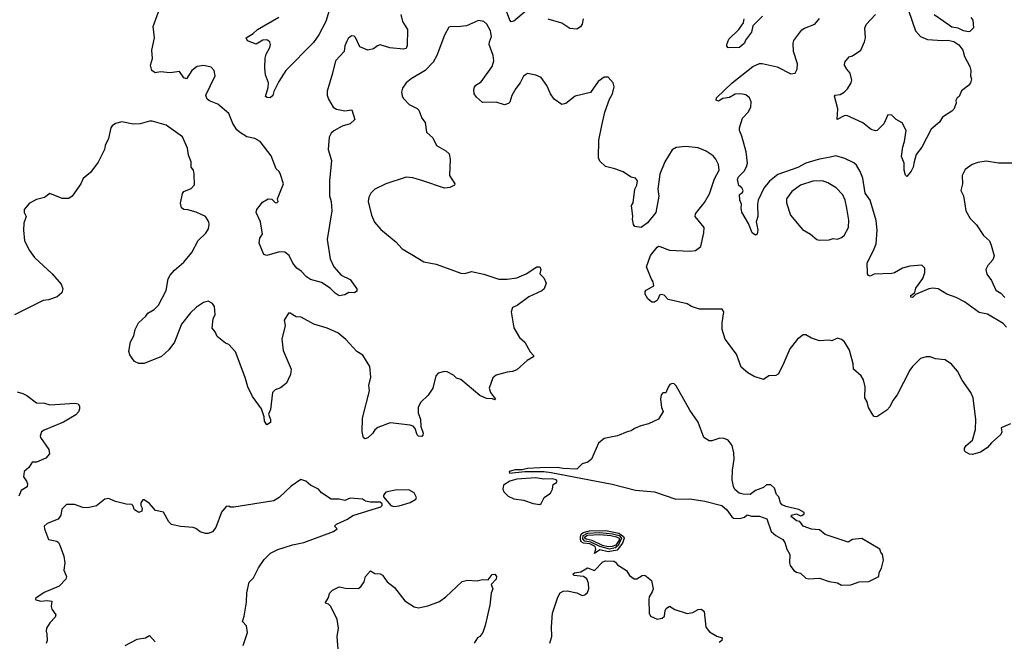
# Model space of a CAD drawing. Extents: x 2133489 to 2292442, y 756223 to 916462.
# Tile 424 of 463: x 2258173 to 2265389, y 853310 to 857868. Entities that reach past the tile are written whole.
import ezdxf

# ---------------------------------------------------------------- set-up
doc = ezdxf.new("R2010")
doc.units = 0

msp = doc.modelspace()

# ---------------------------------------------------------------- linework, layer by layer
at = {"layer": '0CON20XD'}
for points in [[(2260440, 857935), (2260415.9, 857855), (2260365, 857755.5), (2260325, 857699.1), (2260122.5, 857495), (2260072, 857415), (2260035, 857340), (2260027.5, 857312.5), (2260007.5, 857295), (2259985.9, 857295.9), (2259974, 857305), (2259995, 857370), (2259996.2, 857405), (2259975, 857462.5), (2259970, 857515), (2259970.8, 857585), (2259978.8, 857615), (2260007, 857663), (2260010.8, 857685), (2260006.2, 857706.2), (2259985, 857718.8), (2259955, 857716.6), (2259905, 857687.5), (2259842.7, 857712.7), (2259833.3, 857735), (2259884.6, 857765.4), (2259915, 857795.5), (2260072.9, 857885)], [(2261885, 857932.7), (2261795, 857856.9), (2261775, 857850.8), (2261764.1, 857864.1), (2261740.7, 857930.7)], [(2264686.9, 857935), (2264736.6, 857786.6), (2264775, 857744.2), (2264825, 857721.9), (2264935, 857714), (2264975, 857718), (2265017.9, 857707.9), (2265055, 857682), (2265084.3, 857645), (2265097.5, 857597.5), (2265136.2, 857525), (2265143.3, 857495), (2265140, 857455), (2265147.5, 857435), (2265140, 857405), (2265126.7, 857385), (2265073.6, 857346.4), (2265057.5, 857305), (2265042.5, 857295), (2265033.3, 857275), (2265036.7, 857255), (2265018.8, 857211.2), (2265004.1, 857195.9), (2264936.1, 857153.9), (2264913.3, 857115), (2264852.5, 857065), (2264785, 856932.5), (2264741.7, 856878.3), (2264728, 856825), (2264720, 856785), (2264705, 856756.7), (2264675, 856717.5), (2264665, 856727.5), (2264654.4, 856765), (2264654.4, 856814.4), (2264635.6, 856865), (2264643.8, 856936.2), (2264656.1, 856973.9), (2264669.2, 857055), (2264641.2, 857111.2), (2264595, 857136.7), (2264565, 857167.5), (2264535, 857170), (2264506.7, 857105), (2264457.5, 857055), (2264445, 857052), (2264411.7, 857061.7), (2264352.2, 857112.2), (2264235, 857166.2), (2264215, 857162), (2264162.5, 857135), (2264168.8, 857215), (2264143.6, 857306.4), (2264150, 857315), (2264185, 857318.8), (2264215, 857336.2), (2264238.8, 857361.2), (2264265.7, 857404.3), (2264271.2, 857425), (2264260, 857475), (2264233.3, 857505), (2264217.5, 857535), (2264220, 857555), (2264252.5, 857595), (2264275, 857603.3), (2264336.7, 857645), (2264363.6, 857706.4), (2264370.6, 857735), (2264367.1, 857805), (2264375, 857833.3), (2264445.3, 857904.7)], [(2265433.8, 854905), (2265366.7, 854875), (2265369.2, 854845), (2265364, 854825), (2265294.2, 854765), (2265261.7, 854728.3), (2265214.5, 854695.5), (2265155, 854680.5), (2265132.8, 854682.8), (2265105.4, 854695.4), (2265095.6, 854705.6), (2265096.9, 854725), (2265109.2, 854745), (2265155.5, 854784.5), (2265177.5, 854862.5), (2265180, 854935), (2265161.1, 855095), (2265143.1, 855135), (2265080.8, 855225), (2265045, 855290), (2265001.7, 855341.7), (2264955, 855373.3), (2264885, 855380), (2264845, 855396.7), (2264815, 855396.2), (2264775, 855383.3), (2264715, 855323.8), (2264695, 855296.7), (2264604.2, 855115.8), (2264572, 855075), (2264550.3, 855029.7), (2264526.7, 855005), (2264453.3, 854956.7), (2264435, 854958.8), (2264425, 854970), (2264392.5, 855025), (2264384.4, 855064.4), (2264367.5, 855095), (2264370, 855175), (2264357.3, 855227.3), (2264340, 855255), (2264284.3, 855304.3), (2264280, 855345), (2264253.9, 855443.9), (2264217.5, 855505), (2264195, 855522.5), (2264165, 855532.5), (2264125, 855512.5), (2264105, 855517.5), (2264033.9, 855513.9), (2263975, 855532.5), (2263935, 855557.5), (2263915, 855557.5), (2263874.1, 855525.9), (2263815.9, 855454.1), (2263766.2, 855335), (2263731.4, 855268.6), (2263715, 855259.2), (2263663, 855257), (2263625, 855230), (2263555, 855251.4), (2263508.3, 855278.3), (2263460.9, 855320.9), (2263426.1, 855416.1), (2263344, 855524), (2263321.2, 855595), (2263321.2, 855645), (2263333.3, 855725), (2263320, 855745), (2263155, 855744.4), (2263095, 855764.2), (2263064.1, 855784.1), (2262926.1, 855816.1), (2262895, 855846.7), (2262875, 855852.5), (2262862, 855848), (2262850, 855815), (2262840, 855805), (2262825, 855795.8), (2262805, 855796.9), (2262775, 855822), (2262757.5, 855855), (2262756, 855874), (2262763.8, 855885), (2262820, 855915), (2262816, 855945), (2262800.2, 855970.2), (2262767.1, 856055), (2262795, 856138.8), (2262845, 856198.8), (2262855, 856205.8), (2262865, 856204), (2262935, 856177.5), (2263085, 856169.4), (2263125.9, 856174.1), (2263163.8, 856205), (2263187.1, 856305), (2263188, 856345), (2263122.9, 856425), (2263125.7, 856445), (2263151.7, 856478.3), (2263192.2, 856527.8), (2263229.3, 856590.7), (2263265, 856700), (2263298.6, 856765), (2263294.2, 856805), (2263275.5, 856845.5), (2263255, 856870), (2263204.5, 856904.5), (2263145, 856927.5), (2263055, 856937.5), (2262985, 856931.5), (2262955, 856914.3), (2262900.9, 856825), (2262864.5, 856735), (2262849.2, 856625), (2262855.7, 856574.3), (2262835.8, 856454.2), (2262773, 856377), (2262727, 856343), (2262681.7, 856351.7), (2262670, 856365), (2262663.3, 856405), (2262666.7, 856425), (2262657.5, 856505), (2262667.5, 856525), (2262681.2, 856625), (2262696.2, 856655), (2262700, 856685), (2262686.7, 856705), (2262655, 856712), (2262635, 856726), (2262595, 856752.5), (2262535, 856774.2), (2262465, 856790), (2262425, 856831.2), (2262415.6, 856855), (2262417.5, 856985), (2262438.2, 857091.8), (2262460.7, 857189.3), (2262494.4, 857285.6), (2262517.3, 857322.7), (2262530, 857375), (2262522.5, 857405), (2262486.1, 857446.1), (2262455, 857446.7), (2262412.5, 857415), (2262355, 857333.3), (2262244.1, 857305.9), (2262175, 857253.3), (2262145, 857246.7), (2262088.8, 857285), (2262062, 857325), (2262035.5, 857385.5), (2261995, 857443.3), (2261955, 857461.2), (2261895, 857473.3), (2261865, 857452.5), (2261841.2, 857405), (2261807.7, 857362.3), (2261779.2, 857310.8), (2261766.1, 857263.9), (2261755, 857252.5), (2261726.4, 857243.6), (2261665, 857262), (2261565, 857260), (2261520.5, 857300.5), (2261503.3, 857325), (2261500, 857355), (2261506.4, 857373.6), (2261515, 857387.5), (2261555, 857412.5), (2261635.6, 857525), (2261646.7, 857565), (2261643.5, 857605), (2261614.4, 857685.6), (2261615.6, 857705), (2261631.4, 857745), (2261623.8, 857785), (2261597.5, 857835), (2261575, 857853.3), (2261535, 857861.2), (2261447.9, 857822.1), (2261385, 857814.3), (2261335, 857818.8), (2261318.3, 857811.7), (2261287.1, 857752.9), (2261230.5, 857605), (2261202.9, 857555), (2261144.6, 857495.4), (2261041.2, 857435), (2261004, 857405), (2260978.8, 857365), (2260970, 857335), (2260975, 857310), (2260983.2, 857293.2), (2261026.6, 857246.6), (2261085, 857217.5), (2261097.5, 857205), (2261120.8, 857145), (2261144.1, 857114.1), (2261153, 857043), (2261200.5, 857000.5), (2261226.7, 856945), (2261295, 856906.7), (2261320, 856885), (2261328.8, 856845), (2261323.3, 856725), (2261362.5, 856665), (2261360, 856655), (2261325, 856636.7), (2261285, 856631.2), (2261127, 856687), (2261055, 856707.5), (2261005, 856714), (2260856.1, 856663.9), (2260776.7, 856625), (2260746.2, 856595), (2260732.7, 856567.3), (2260726.2, 856535), (2260751.2, 856435), (2260772.7, 856382.7), (2260820.3, 856330.3), (2260928.3, 856238.3), (2260975, 856186.2), (2261046.2, 856145), (2261135, 856091.4), (2261225, 856074.3), (2261405, 856008), (2261435, 856006.2), (2261485, 856020), (2261575, 856001.2), (2261684.2, 855964.2), (2261745, 855964), (2261815, 855975.7), (2261885, 856004.3), (2261963.3, 856055), (2261985.8, 856055.8), (2261992.5, 856035), (2261984.2, 856005), (2262014, 855975), (2262031.2, 855935), (2262015.8, 855894.2), (2261999.7, 855880.3), (2261903.3, 855835), (2261818.3, 855771.7), (2261785, 855756.7), (2261773.8, 855725), (2261795, 855607.5), (2261835, 855536.7), (2261874, 855504), (2261913, 855433), (2261937.5, 855405), (2261937.5, 855395), (2261891.2, 855368.8), (2261815, 855300), (2261785, 855287.5), (2261745, 855283.3), (2261665, 855261.2), (2261639.2, 855240.8), (2261614, 855165), (2261623.6, 855133.6), (2261660, 855085), (2261655, 855080), (2261637.5, 855087.5), (2261595, 855090.8), (2261545, 855112.9), (2261405, 855228.8), (2261375, 855240), (2261352.3, 855262.3), (2261305, 855286.7), (2261285, 855287.5), (2261240, 855275), (2261223.3, 855255), (2261201.2, 855165), (2261165.6, 855114.4), (2261109.5, 855060.5), (2261092, 855025), (2261093.1, 854985), (2261109.4, 854935), (2261113.3, 854885), (2261128.9, 854835), (2261128.5, 854821.5), (2261119.5, 854810.5), (2261096.2, 854815), (2261085, 854824.4), (2261071.2, 854871.2), (2261056.1, 854886.1), (2261034, 854894), (2260888.3, 854911.7), (2260797, 854877), (2260775, 854860), (2260761.2, 854835), (2260725, 854801.2), (2260705, 854793.8), (2260692.3, 854802.3), (2260682, 854845), (2260684.4, 854945), (2260735.8, 855145), (2260732.5, 855185), (2260745.7, 855245.7), (2260740, 855325), (2260687.6, 855407.6), (2260643.3, 855435), (2260562.7, 855522.7), (2260505, 855571.2), (2260425.8, 855605.8), (2260327.5, 855635), (2260235, 855686), (2260200, 855690), (2260155, 855716.2), (2260142.5, 855715), (2260112, 855665), (2260117.5, 855625), (2260094.3, 855525), (2260105, 855442.5), (2260162.5, 855305), (2260156.7, 855265), (2260139.5, 855230.5), (2260127.3, 855202.7), (2260085, 855168), (2260046.4, 855153.6), (2260026.4, 855133.6), (2260011.7, 855008.3), (2259996.2, 854975), (2260011.2, 854935), (2260010, 854915), (2259985, 854897.5), (2259966.2, 854925), (2259963.8, 854955), (2259946, 855015), (2259878.6, 855105), (2259844.4, 855175), (2259825.7, 855245), (2259755, 855431.2), (2259706.4, 855486.4), (2259680, 855495), (2259620, 855545), (2259605, 855580), (2259582.5, 855605), (2259590, 855675), (2259606.7, 855705), (2259600, 855765), (2259586.4, 855786.4), (2259555, 855802.5), (2259520, 855795), (2259469.5, 855760.5), (2259425, 855717.5), (2259358.8, 855635), (2259306.8, 855503.2), (2259265, 855446.2), (2259211.4, 855398.6), (2259085, 855346.2), (2259047, 855347), (2259015, 855362.5), (2258979.3, 855409.3), (2258972, 855435), (2258986.2, 855505), (2259009.5, 855550.5), (2259020, 855595), (2259044, 855645), (2259096.5, 855693.5), (2259111.2, 855715), (2259157.4, 855742.6), (2259190, 855775), (2259247.3, 855882.7), (2259262.1, 855967.9), (2259276, 855995), (2259307.9, 856032.1), (2259375, 856090), (2259435, 856160), (2259481.3, 856248.7), (2259536.8, 856303.2), (2259555.5, 856334.5), (2259561.4, 856365), (2259558.6, 856385), (2259534.5, 856424.5), (2259465.4, 856455.4), (2259405, 856474), (2259375, 856476.7), (2259358.3, 856488.3)], [(2260966.9, 857905), (2260977.1, 857855), (2261014.5, 857794.5), (2261012.9, 857677.1), (2261005, 857656.7), (2260985, 857651.9), (2260885, 857660), (2260815, 857683.8), (2260795, 857676.7), (2260765, 857653.3), (2260725, 857643.8), (2260665, 857668.8), (2260635, 857737.5), (2260625, 857746.7), (2260605, 857750), (2260581.2, 857728.8), (2260570.5, 857709.5), (2260556.7, 857675), (2260550, 857635), (2260488, 857565), (2260464.4, 857475.6), (2260426.4, 857343.6), (2260426.7, 857315), (2260436.7, 857285), (2260471.2, 857225), (2260495, 857212.5), (2260555, 857200), (2260606.4, 857206.4), (2260630, 857135), (2260595.9, 857104.1), (2260535, 857088), (2260475, 857053.8), (2260456.2, 857035), (2260440, 857005), (2260432.5, 856915), (2260457.1, 856835), (2260442.9, 856685), (2260443.1, 856575), (2260456.7, 856535), (2260460.5, 856465), (2260425.7, 856255), (2260449.4, 856115), (2260475, 856056.2), (2260530, 855995), (2260595, 855963.3), (2260643.3, 855895), (2260643.3, 855876.7), (2260626.1, 855863.9), (2260585, 855866.7), (2260555, 855850), (2260515, 855842), (2260485, 855861.2), (2260449.1, 855899.1), (2260385, 855940), (2260305, 855962.5), (2260275, 855982), (2260235, 856024.2), (2260205, 856046.2), (2260175, 856083.3), (2260147.9, 856137.9), (2260115, 856163.3), (2260075.9, 856165.9), (2259985, 856138.8), (2259962.5, 856145), (2259928.3, 856228.3), (2259932.5, 856265), (2259952.5, 856295), (2259936.7, 856385), (2259906.7, 856455), (2259910, 856475), (2259951.4, 856528.6), (2259995, 856553.3), (2260021.7, 856551.7), (2260045, 856527.5), (2260057.5, 856525), (2260066.2, 856535), (2260062.5, 856555), (2260106.2, 856665), (2260085, 856732.5), (2260073.3, 856755), (2260053.3, 856775), (2260015, 856870), (2259936, 856975), (2259897, 856997), (2259838.3, 857008.3), (2259783.2, 857043.2), (2259765, 857060), (2259735, 857106.7), (2259705, 857178.8), (2259625, 857247.5), (2259565, 857272), (2259545.9, 857285.9), (2259538, 857315), (2259606, 857455), (2259598, 857495), (2259575, 857519.2), (2259521.7, 857531.7), (2259474.6, 857525.4), (2259434.5, 857495), (2259395, 857432.9), (2259375, 857441.4), (2259345, 857486.9), (2259275, 857477.1), (2259205, 857485.6), (2259165, 857477.5), (2259140.8, 857495), (2259131.9, 857535), (2259147, 857583), (2259141.4, 857645), (2259160.8, 857735), (2259152.3, 857817.7), (2259191.2, 857925)], [(2262302.7, 857872.7), (2262295.7, 857835), (2262283.8, 857815), (2262255, 857798.8), (2262205, 857804), (2262145, 857843.1), (2262045, 857872)], [(2265405, 855612.5), (2265379.2, 855639.2), (2265265, 855708.6), (2265205, 855720), (2265097.6, 855797.6), (2265035, 855831.1), (2264966.2, 855855), (2264905, 855893.1), (2264865, 855899.2), (2264835, 855894), (2264736.7, 855853.3), (2264715, 855830), (2264703.8, 855833.8), (2264703.8, 855845), (2264732.5, 855867.5), (2264740.5, 855899.5), (2264790.3, 855969.7), (2264807.1, 856015), (2264806.8, 856046.8), (2264785, 856067.5), (2264695, 856060.6), (2264643.3, 856045), (2264585, 856012.5), (2264565, 856007.5), (2264435, 856002.5), (2264405, 855987.5), (2264393, 855993), (2264386.7, 856005), (2264384.2, 856085), (2264430, 856175), (2264448.6, 856225), (2264456.9, 856325), (2264450.5, 856395), (2264405, 856543.8), (2264369.6, 856595), (2264351.1, 856705), (2264333.1, 856755), (2264305, 856800.8), (2264285, 856818.6), (2264220.9, 856850.9), (2264155, 856868.5), (2264125, 856862.9), (2264025, 856843.3), (2263935, 856814.7), (2263875, 856784.7), (2263728, 856732), (2263666.9, 856683.1), (2263627.4, 856632.6), (2263584.6, 856545), (2263579.5, 856515), (2263581.4, 856425), (2263570, 856385), (2263582, 856325), (2263578, 856295), (2263565, 856286.7), (2263540, 856305), (2263513.9, 856373.9), (2263466.1, 856456.1), (2263460, 856485), (2263462.5, 856515), (2263450.8, 856545), (2263447.5, 856585), (2263469.2, 856600.8), (2263473.8, 856615), (2263466.2, 856635), (2263443, 856653), (2263433.8, 856695), (2263440, 856715), (2263482.1, 856757.9), (2263500.3, 856789.7), (2263505.6, 856815), (2263497.6, 856897.6), (2263466.2, 857013.8), (2263448.1, 857055), (2263448.9, 857075), (2263471.1, 857145), (2263511.3, 857188.7), (2263530.8, 857225), (2263534.3, 857265), (2263522, 857295), (2263495, 857315.7), (2263455, 857324.4), (2263415, 857320.8), (2263375, 857296), (2263325, 857288.8), (2263295, 857271.2), (2263276.4, 857276.4), (2263280, 857295), (2263394, 857405), (2263545, 857523.3), (2263594.2, 857545.8), (2263615, 857546), (2263725, 857520.8), (2263825, 857470), (2263855.4, 857474.6), (2263871.4, 857505), (2263874.2, 857544.2), (2263842.9, 857635), (2263840.8, 857695), (2263846, 857715), (2263905, 857792), (2263925, 857805.7), (2263998.8, 857835), (2264035, 857876.7)], [(2263615.8, 857894.2), (2263545, 857822.5), (2263536, 857775), (2263493, 857717), (2263484, 857695), (2263446.8, 857663.2), (2263365, 857662), (2263355, 857672.5), (2263354, 857685), (2263370, 857725), (2263444.2, 857795), (2263476.2, 857845), (2263482, 857875)], [(2265143.9, 857883.9), (2265157.5, 857865), (2265161.7, 857808.3), (2265135, 857780), (2265125, 857777.5), (2265090, 857785), (2265050, 857805), (2265005, 857813.8), (2264944.3, 857854.3), (2264875, 857904)], [(2259358.3, 856488.3), (2259351.2, 856521.2), (2259365, 856592.5), (2259375, 856606.7), (2259430.7, 856629.3), (2259453.6, 856656.4), (2259452, 856735), (2259446, 856765), (2259430.8, 856785), (2259430, 856825), (2259409.2, 856875), (2259403.8, 856925), (2259365, 857009.2), (2259246.2, 857095), (2259144.1, 857124.1), (2259125, 857124), (2259055.8, 857104.2), (2259005, 857101.2), (2258922.3, 857117.7), (2258874.1, 857105.9), (2258850.5, 857089.5), (2258841.2, 857075), (2258823.9, 856996.1), (2258800, 856945), (2258794, 856915), (2258747.4, 856822.6), (2258693.1, 856746.9), (2258637.7, 856702.3), (2258621.2, 856665), (2258557.6, 856572.4), (2258534.2, 856555.8), (2258485, 856555.7), (2258395, 856593.8), (2258355, 856563.8), (2258295, 856550), (2258245, 856522.5), (2258206.7, 856475), (2258206.7, 856455), (2258221.2, 856425), (2258204.2, 856375), (2258200.8, 856325), (2258209.2, 856245), (2258244.3, 856175), (2258282.5, 856125), (2258411.2, 856005), (2258477.9, 855927.9), (2258490, 855895), (2258482, 855865), (2258447.5, 855835), (2258385, 855814), (2258345, 855808), (2258135, 855704.4)], [(2265495, 856816.4), (2265345.5, 856815.5), (2265255, 856829.2), (2265195, 856820), (2265153.3, 856805), (2265100.8, 856769.2), (2265080, 856725), (2265081.2, 856665), (2265070.8, 856615), (2265088.8, 856575), (2265098.8, 856515), (2265106.1, 856466.1), (2265139.5, 856409.5), (2265184.1, 856364.1), (2265236.7, 856285), (2265280, 856245), (2265293.3, 856215), (2265313.3, 856135), (2265305, 856107.5), (2265268.8, 856065), (2265253.8, 856035), (2265260.5, 856000.5), (2265295.7, 855955.7), (2265326.2, 855885), (2265363, 855863), (2265391.7, 855831.7)], [(2264035, 856251.2), (2264105, 856254.2), (2264135, 856262), (2264165, 856258), (2264195, 856270), (2264214.3, 856285.7), (2264245.7, 856345), (2264248.3, 856398.3), (2264234.3, 856485.7), (2264221.1, 856545), (2264205, 856583.8), (2264155.4, 856635.4), (2264095, 856672.2), (2264055.4, 856685.4), (2263985, 856683.1), (2263895, 856654.5), (2263831.1, 856608.9), (2263791.4, 856555), (2263791.4, 856525), (2263821.4, 856435), (2263909.1, 856329.1), (2263968.8, 856295), (2264015, 856256.7), (2264035, 856251.2)], [(2264195, 853721.2), (2264265, 853724), (2264325, 853746.2), (2264395, 853747.5), (2264470, 853785), (2264472.5, 853815), (2264487.5, 853845), (2264503.3, 853905), (2264496.4, 853946.4), (2264483, 853963), (2264476.4, 853986.4), (2264345, 854062.5), (2264275, 854056.7), (2264245, 854037.5), (2264075, 854094), (2264035, 854126.2), (2263975, 854131.2), (2263915, 854153.3), (2263889.3, 854189.3), (2263865, 854193.3), (2263827.5, 854225), (2263830, 854235), (2263865, 854243.8), (2263895, 854230), (2263905, 854231.2), (2263922.5, 854245), (2263922.5, 854255), (2263882.5, 854275), (2263787.4, 854297.4), (2263760.7, 854310.7), (2263748, 854325), (2263735, 854370), (2263720, 854385), (2263703.6, 854433.6), (2263677.7, 854457.7), (2263645, 854456.7), (2263623.6, 854436.4), (2263564.1, 854415.9), (2263525, 854386.7), (2263475, 854388), (2263445, 854396.7), (2263413.9, 854423.9), (2263403.8, 854445), (2263394.1, 854494.1), (2263395.8, 854565), (2263409.2, 854645), (2263407.5, 854692.5), (2263394, 854745), (2263365, 854783.8), (2263335, 854796.2), (2263305, 854798), (2263245, 854780), (2263225, 854780), (2263187.5, 854805), (2263145, 854917.5), (2263083.8, 855005), (2262985, 855182.5), (2262968.3, 855198.3), (2262955, 855200), (2262938.3, 855191.7), (2262925, 855172.5), (2262909.3, 855130.7), (2262885, 855132.5), (2262872.7, 855117.3), (2262868.6, 855085), (2262876.7, 855025), (2262887.5, 854995), (2262855, 854937.5), (2262780, 854905), (2262725, 854890), (2262679.3, 854870.7), (2262655, 854853.3), (2262625, 854846.7), (2262555, 854816.7), (2262455, 854796.2), (2262415, 854762.5), (2262362.5, 854645), (2262336.1, 854623.9), (2262295, 854610), (2262257, 854573), (2262155, 854576.7), (2262115, 854584), (2261985, 854581.2), (2261895, 854575.8), (2261855, 854566.2), (2261803.6, 854566.4), (2261760, 854555), (2261763.6, 854543.6), (2261875, 854554), (2262015, 854554.2), (2262067.3, 854547.3), (2262515, 854461.1), (2262685, 854417.5), (2262825, 854404.5), (2262982.3, 854352.3), (2263085, 854353.3), (2263193.4, 854336.6), (2263317.5, 854305), (2263353.9, 854273.9), (2263391.7, 854221.7), (2263405, 854213.3), (2263449.3, 854210.7), (2263485, 854220), (2263505, 854237.5), (2263535, 854226.7), (2263595, 854226.7), (2263648.8, 854208.8), (2263681.2, 854115), (2263715, 854086.2), (2263765, 854056.7), (2263780, 854035), (2263794.1, 853984.1), (2263816.2, 853945), (2263813.3, 853885), (2263820, 853865), (2263845, 853830), (2263865, 853816.7), (2263895, 853810), (2263935, 853772), (2263955, 853768), (2264033.6, 853773.6), (2264105, 853748.8), (2264165, 853738.8), (2264195, 853721.2)], [(2258155, 855138.6), (2258195.5, 855125.5), (2258225, 855110.8), (2258295, 855059.2), (2258355.8, 855055.8), (2258395, 855044.2), (2258576.4, 855056.4), (2258600.5, 855050.5), (2258610.8, 855035), (2258612, 855015), (2258605, 854992.5), (2258585, 854970), (2258494.2, 854915.8), (2258352.1, 854857.9), (2258334, 854845), (2258324, 854815), (2258326.2, 854805), (2258387, 854717), (2258391.2, 854685), (2258365, 854652.9), (2258295, 854623.8), (2258265, 854622.5), (2258238.8, 854585), (2258206.7, 854555), (2258200, 854515), (2258222.7, 854482.7), (2258230, 854465), (2258228.3, 854441.7), (2258184.1, 854415.9), (2258166, 854375)], [(2259810.9, 853279.1), (2259842.5, 853375), (2259835, 853422.5), (2259806.2, 853455), (2259818.6, 853495), (2259834.1, 853595.9), (2259838.1, 853665), (2259855.5, 853744.5), (2259885.4, 853774.6), (2259922.4, 853847.6), (2259965, 853910), (2260011.2, 853955), (2260065, 853982.9), (2260173.2, 854016.8), (2260255.5, 854034.5), (2260472.5, 854115), (2260500, 854135), (2260481.2, 854155), (2260495, 854169.2), (2260575.7, 854204.3), (2260615, 854231.2), (2260820, 854295), (2260830, 854305), (2260828.3, 854318.3), (2260815, 854330), (2260745, 854330), (2260708.3, 854338.3), (2260685, 854352.5), (2260595, 854360), (2260555, 854341.2), (2260515, 854351.2), (2260455, 854350.8), (2260385, 854397.5), (2260362.5, 854425), (2260305, 854453.8), (2260270, 854485), (2260233.6, 854496.4), (2260162.1, 854447.9), (2260075.6, 854364.4), (2260035, 854340.8), (2259743, 854293), (2259715, 854292.5), (2259705, 854300), (2259685, 854297.5), (2259652.3, 854257.7), (2259611.2, 854145), (2259585, 854113.3), (2259555, 854100), (2259535, 854100), (2259495, 854113.3), (2259465, 854136.7), (2259445, 854143.3), (2259351.7, 854151.7), (2259285, 854166.7), (2259265.9, 854185.9), (2259225.9, 854255.9), (2259169.3, 854269.3), (2259125, 854320), (2259085, 854347.5), (2259075, 854347.5), (2259061.2, 854325), (2259060, 854305), (2259070, 854285), (2259067.5, 854265), (2259045, 854253.3), (2259015, 854273.3), (2259003.3, 854305), (2258993.9, 854313.9), (2258954.1, 854314.1), (2258875, 854334), (2258825, 854357.5), (2258797.3, 854352.7), (2258735, 854303.1), (2258671.7, 854288.3), (2258635, 854290), (2258575, 854312.9), (2258515, 854312), (2258481.7, 854278.3), (2258473.3, 854235), (2258453.9, 854206.1), (2258375, 854174.2), (2258352, 854155), (2258354, 854135), (2258385, 854056), (2258445, 854043.3), (2258457.1, 854035), (2258468.1, 854015), (2258496, 853935), (2258503.3, 853885), (2258497.5, 853832.5), (2258516.7, 853785), (2258510, 853765), (2258461.2, 853715), (2258352.9, 853667.1), (2258292.5, 853625), (2258287.5, 853615), (2258325, 853604.2), (2258375, 853610), (2258407.5, 853605), (2258404, 853565), (2258408.8, 853545), (2258436.7, 853505), (2258433.6, 853486.4), (2258393.3, 853445), (2258370, 853405), (2258366.7, 853385), (2258373, 853363), (2258373.3, 853315), (2258366.1, 853293.9)], [(2261985, 854312.5), (2261995, 854320), (2262017.5, 854365), (2262064, 854396), (2262078, 854425), (2262081.7, 854458.3), (2262107.5, 854475), (2262112.5, 854485), (2262105, 854492.5), (2262075, 854500), (2262015, 854498.6), (2261955, 854509.2), (2261815, 854497.5), (2261765, 854484.4), (2261718.8, 854455), (2261713.3, 854425), (2261720, 854405), (2261753, 854373), (2261795, 854354.2), (2261865, 854343.8), (2261935, 854320), (2261985, 854312.5)], [(2260915, 854297.5), (2260955, 854302.5), (2261035, 854328.1), (2261075, 854351.2), (2261080, 854365), (2261065, 854397.5), (2261025, 854420), (2260925, 854416.7), (2260855, 854402.5), (2260838.3, 854381.7), (2260838.3, 854368.3), (2260893.8, 854305), (2260915, 854297.5)], [(2262385, 853953.8), (2262394.9, 853985.1), (2262390.2, 854005), (2262350, 854025), (2262305, 854029.3), (2262288.8, 854038.8), (2262281.8, 854055), (2262281.6, 854078.4), (2262286.8, 854095), (2262301.5, 854108.5), (2262349.8, 854120.2), (2262465, 854121), (2262562.9, 854102.9), (2262598.3, 854078.3), (2262601.6, 854065), (2262589.6, 854030.4), (2262552, 853978), (2262486.5, 853966.5), (2262425, 853980.3), (2262385, 853953.8)], [(2262495, 853984.2), (2262424, 854004), (2262357.4, 854037.4), (2262313.8, 854045), (2262300, 854060), (2262303, 854085), (2262335, 854103), (2262425, 854107.2), (2262517.6, 854097.6), (2262565, 854084.9), (2262582.8, 854065), (2262558.4, 854011.6), (2262535.7, 853994.3), (2262495, 853984.2)], [(2262485, 854001.6), (2262445, 854012.4), (2262368.8, 854048.8), (2262325, 854058.9), (2262315.3, 854065), (2262315.3, 854075), (2262335, 854088.6), (2262425, 854091.9), (2262505, 854086), (2262547, 854075), (2262565.5, 854065.5), (2262565, 854051.5), (2262540.9, 854015), (2262515, 854004.4), (2262485, 854001.6)], [(2262057.5, 853295), (2262072, 853345), (2262070, 853415), (2262078.1, 853515), (2262117, 853633), (2262134.3, 853665.7), (2262156.7, 853676.7), (2262185, 853680), (2262255.8, 853665.8), (2262295, 853646.7), (2262315, 853651.2), (2262335, 853667.5), (2262344, 853695), (2262341.4, 853735), (2262328.9, 853768.9), (2262303.8, 853783.8), (2262233, 853793), (2262230, 853805), (2262238.3, 853811.7), (2262285, 853820), (2262335, 853848), (2262385, 853830), (2262446.4, 853893.6), (2262465, 853898.8), (2262526.4, 853896.4), (2262540, 853890), (2262555, 853870), (2262619.5, 853829.5), (2262643, 853793), (2262675, 853766.7), (2262695, 853768.8), (2262735, 853793.3), (2262753.6, 853793.6), (2262802.5, 853755), (2262814.2, 853695), (2262807.9, 853672.1), (2262786, 853635), (2262782.5, 853615), (2262786.2, 853515), (2262796.7, 853495), (2262845, 853472), (2262881.2, 853478.8), (2262898.8, 853495), (2262902, 853535), (2262909.5, 853550.5), (2262935, 853566.7), (2262973, 853543), (2263065, 853513.8), (2263105, 853520), (2263145, 853543.8), (2263170, 853545), (2263189.3, 853529.3), (2263202.3, 853412.3), (2263228.3, 853378.3), (2263282.5, 853347.5), (2263320, 853335), (2263317.5, 853315), (2263299.3, 853300.7)], [(2260561.2, 853698.8), (2260655, 853696.2), (2260675.8, 853714.2), (2260696.7, 853745), (2260706.7, 853785), (2260745, 853826.7), (2260775, 853807.5), (2260815, 853803.3), (2260832.5, 853795), (2260866.7, 853745), (2260918.8, 853705), (2260995, 853607.5), (2261063.6, 853563.6), (2261095.6, 853554.4), (2261165, 853570), (2261248.3, 853601.7), (2261296, 853635), (2261415, 853748.1), (2261455, 853757.1), (2261524.3, 853754.3), (2261565, 853763.8), (2261605, 853760), (2261635, 853800), (2261655, 853801.2), (2261666.4, 853785), (2261665.5, 853765), (2261628.8, 853725), (2261640, 853695), (2261627.3, 853662.7), (2261619.4, 853575), (2261584.4, 853425), (2261566.8, 853373.2), (2261544.3, 853345.7), (2261528.8, 853335), (2261503.9, 853296.1)], [(2260510.3, 853220.3), (2260500, 853345), (2260508.1, 853405), (2260499.1, 853469.1), (2260454.2, 853565), (2260435, 853582), (2260416.4, 853586.4), (2260414.3, 853595), (2260434.8, 853625.2), (2260446.8, 853665), (2260465, 853684.2), (2260515, 853709.2), (2260561.2, 853698.8)], [(2258945, 853280), (2259033.3, 853325), (2259094.1, 853335.9), (2259125, 853352.5), (2259166.7, 853305)]]:
    msp.add_lwpolyline(points, dxfattribs=at)

doc.saveas('drawing.dxf')
